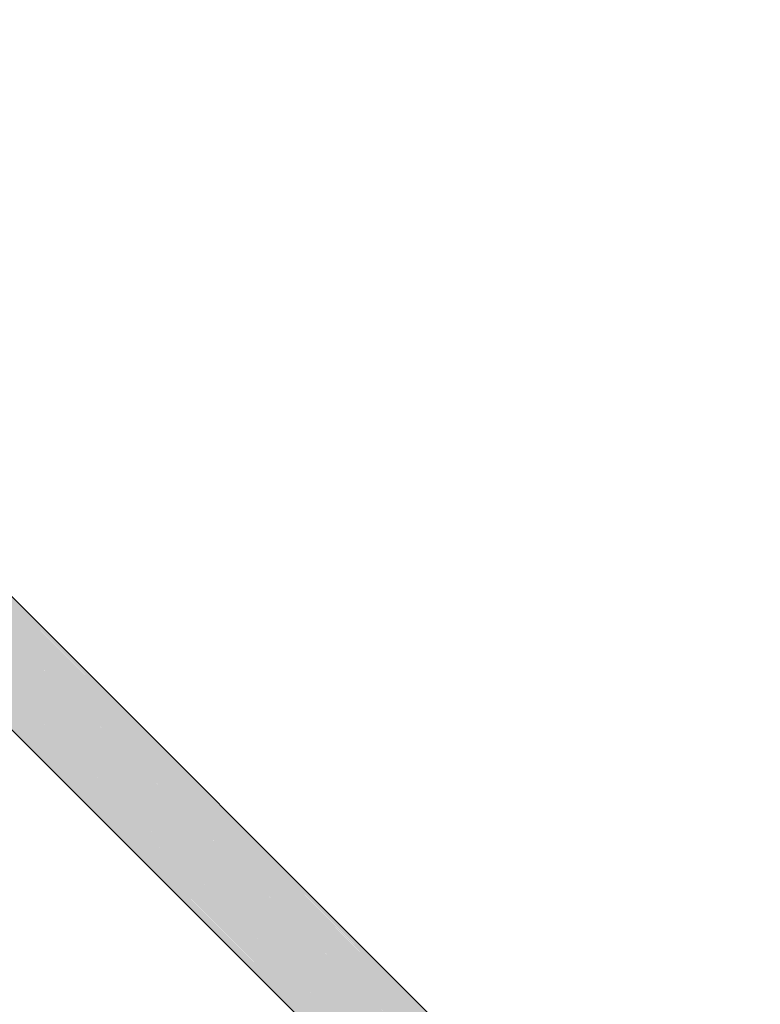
# Model space of a CAD drawing. Header units: millimetres. Extents: x 321 to 585, y -277 to 9.
# Tile 447 of 656: x 518.64 to 519.89, y -206.5 to -204.83. Entities that reach past the tile are written whole.
import ezdxf

# ---------------------------------------------------------------- set-up
doc = ezdxf.new("R2010")
doc.units = ezdxf.units.MM
doc.header["$MEASUREMENT"] = 0
doc.layers.add('TQ-Condutos', color=3, linetype='Continuous', lineweight=25)

msp = doc.modelspace()

# ---------------------------------------------------------------- hatches: boundary and pattern name
at = {"layer": 'TQ-Condutos', "linetype": 'Continuous'}
for points in [[(520.8918, -208.0874), (514.6539, -201.8374), (514.5519, -201.7474), (514.648, -201.8435)], [(520.8771, -208.1022), (514.6477, -201.8437), (514.5486, -201.7738), (514.6332, -201.8583)], [(520.8697, -208.0531), (520.8695, -208.0529), (514.654, -201.8373), (514.6539, -201.8374), (520.8633, -208.0587), (520.8638, -208.0591)], [(520.794, -208.1852), (514.5665, -201.925), (514.457, -201.8482), (514.5501, -201.9413)], [(514.6479, -201.8435), (514.6477, -201.8437), (520.849, -208.074), (520.8636, -208.0592)], [(520.7855, -208.1936), (514.55, -201.9415), (514.4592, -201.8673), (514.5416, -201.9497)], [(520.8562, -208.1232), (514.6328, -201.8587), (514.6123, -201.8793)], [(514.6332, -201.8583), (514.6328, -201.8587), (520.8281, -208.0949), (520.8489, -208.074)], [(520.8327, -208.1467), (514.6118, -201.8797), (514.5888, -201.9028)], [(514.6123, -201.8793), (514.6118, -201.8797), (520.8046, -208.1184), (520.828, -208.095)], [(520.8107, -208.1687), (514.5884, -201.9032), (514.5668, -201.9247)], [(514.5884, -201.9032), (520.7826, -208.1404), (520.8045, -208.1185), (514.5888, -201.9028)], [(514.5665, -201.925), (520.7659, -208.157), (520.7825, -208.1405), (514.5668, -201.9247)], [(514.5499, -201.9415), (520.7574, -208.1654), (520.7658, -208.1571), (514.5501, -201.9413)]]:
    msp.add_hatch(color=73, dxfattribs=at).paths.add_polyline_path(points)

# ---------------------------------------------------------------- linework, layer by layer
at = {"layer": 'TQ-Condutos'}
for p, q in [((520.8695, -208.0529), (514.654, -201.8373)), ((514.5416, -201.9497), (520.7855, -208.1936))]:
    msp.add_line(p, q, dxfattribs=at)

doc.saveas('drawing.dxf')
